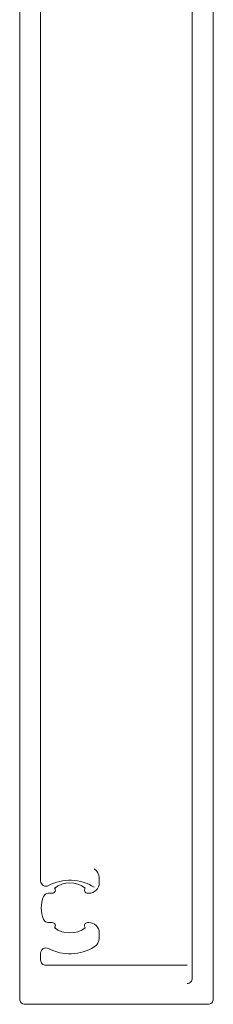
# Model space of a CAD drawing. Header units: millimetres. Extents: x 213386 to 506888, y 183055 to 450952.
# Tile 698 of 1056: x 375026 to 375044, y 342470 to 342565. Entities that reach past the tile are written whole.
import ezdxf

# ---------------------------------------------------------------- set-up
doc = ezdxf.new("R2010")
doc.units = ezdxf.units.MM
doc.layers.add('FASÁDA DETAILNÍ', color=255, linetype='Continuous', lineweight=0)
doc.layers.add('NOVA', color=255, linetype='Continuous', lineweight=0)

# ---------------------------------------------------------------- blocks, each defined once
blk = doc.blocks.new('A$C69D17D4D')
at = {"layer": 'FASÁDA DETAILNÍ'}
for points in [[(-22916.495, 24845.589), (-22916.495, 24722.582, -0.414214), (-22916.995, 24722.082), (-22934.495, 24722.082, -0.414214), (-22934.995, 24722.582), (-22934.995, 24841.118, 0.414214)], [(-22918.995, 24724.082, 0.414214), (-22918.495, 24724.582), (-22918.495, 24838.252, 0.414214)], [(-22932.995, 24827.925), (-22932.995, 24733.899, 0.565741), (-22932.26, 24733.457, -0.267763), (-22927.865, 24733.305)], [(-22918.995, 24725.828), (-22932.495, 24725.828, -0.414214), (-22932.995, 24726.328), (-22932.995, 24726.991, -0.565741), (-22932.26, 24727.433, 0.267763), (-22927.865, 24727.585, 0.258777), (-22927.395, 24728.434), (-22927.395, 24728.918, 0.414214), (-22928.395, 24729.918), (-22928.501, 24729.918, 0.64518), (-22928.726, 24729.42, -0.341732), (-22931.664, 24729.42, 0.64518), (-22931.889, 24729.918), (-22932.257, 24729.918, -0.298217), (-22932.715, 24730.218, -0.208712), (-22932.715, 24732.418, -0.298217), (-22932.257, 24732.718), (-22931.889, 24732.718, 0.64518), (-22931.664, 24733.216, -0.341732), (-22928.726, 24733.216, 0.64518), (-22928.501, 24732.718), (-22928.395, 24732.718, 0.414214), (-22927.395, 24733.718), (-22927.395, 24734.202, 0.258777), (-22927.865, 24735.051)]]:
    blk.add_lwpolyline(points, format="xyb", dxfattribs=at)

msp = doc.modelspace()

# ---------------------------------------------------------------- block references
at = {"layer": 'NOVA', "ltscale": 300}
msp.add_blockref('A$C69D17D4D', (397960.638, 317748.154), dxfattribs=at)

doc.saveas('drawing.dxf')
